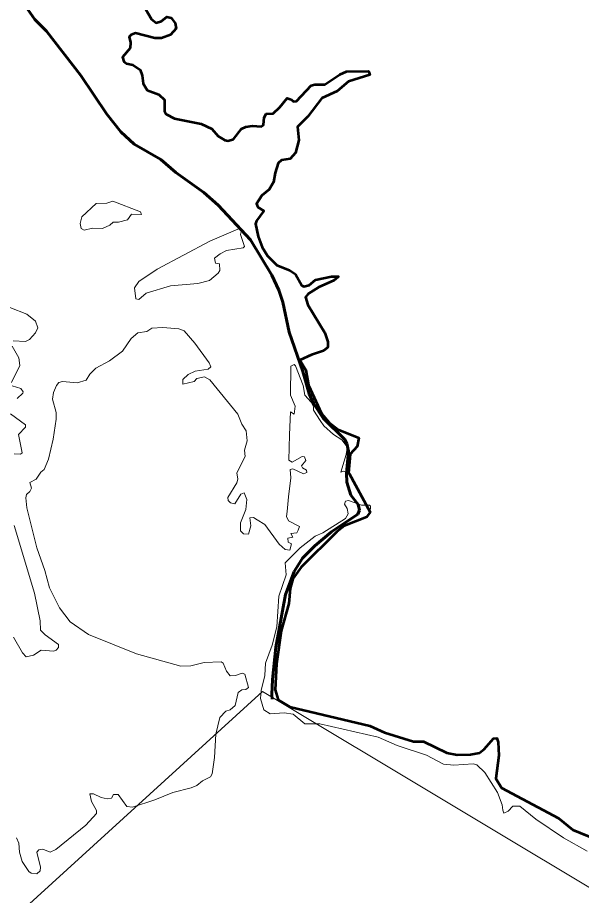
# Model space of a CAD drawing. Extents: x 553962 to 842807, y 8883888 to 9032388.
# Drawn here: x 798827 to 799617, y 9016784 to 9018015 of the extents above; entities that cross this region are included whole.
import ezdxf

# ---------------------------------------------------------------- set-up
doc = ezdxf.new("R2010")
doc.units = 0
doc.header["$LTSCALE"] = 200
doc.linetypes.add('LONG_DASH_SHORT_DASH', pattern=[9.9, 6, -1.2, 1.5, -1.2])
for name, color, linetype, lineweight in [('25', 7, 'Continuous', 13), ('28', 7, 'Continuous', 53), ('7', 7, 'LONG_DASH_SHORT_DASH', 60), ('8', 7, 'Continuous', 13)]:
    doc.layers.add(name, color=color, linetype=linetype, lineweight=lineweight)

msp = doc.modelspace()

# ---------------------------------------------------------------- linework, layer by layer
at = {"layer": '25'}
for points in [[(799002.3, 9018034.1), (799014.8, 9018012.5), (799021.4, 9018007.7), (799028.8, 9018010), (799036.5, 9018015.7), (799042.5, 9018014.4), (799048.1, 9018006.9), (799049.6, 9017999.5), (799041.4, 9017990.5), (799028.8, 9017985.8), (799019.5, 9017986.2), (798992.3, 9017993.2), (798986.4, 9017990.9), (798983.8, 9017987.7), (798985.5, 9017979.7), (798985.1, 9017972)], [(799002.3, 9018034.1), (799014.8, 9018012.5), (799021.4, 9018007.7), (799028.8, 9018010), (799036.5, 9018015.7), (799042.5, 9018014.4), (799048.1, 9018006.9), (799049.6, 9017999.5), (799041.4, 9017990.5), (799028.8, 9017985.8), (799019.5, 9017986.2), (798992.3, 9017993.2), (798986.4, 9017990.9), (798983.8, 9017987.7), (798985.5, 9017979.7), (798985.1, 9017972)], [(798985.1, 9017972), (798974, 9017959.4), (798976.2, 9017953.1), (798979.6, 9017950.5), (798988.9, 9017948.4), (798999.1, 9017941.6), (799001.9, 9017933.7), (799003.2, 9017922.3), (799008.9, 9017913.3), (799025.2, 9017906.8), (799032.9, 9017899.7), (799033.1, 9017883.7), (799035.3, 9017879.5), (799047.1, 9017873.2), (799084.5, 9017865.8), (799099.6, 9017859), (799108.5, 9017848.8), (799117.6, 9017843), (799122.3, 9017842.2), (799129.7, 9017844.3), (799140.8, 9017859), (799146.9, 9017861.9), (799156.3, 9017863), (799168.6, 9017862), (799171.8, 9017864.3), (799172.7, 9017874.7), (799175.6, 9017880), (799185.6, 9017880.4), (799194.7, 9017889.1), (799204.8, 9017901.9), (799210.8, 9017900.2), (799214.1, 9017897.4), (799218.3, 9017897.6), (799238.7, 9017919.5), (799244, 9017921.2), (799258, 9017921), (799279, 9017935.2), (799288.1, 9017939.1), (799318.8, 9017939.8), (799319.9, 9017937.2)], [(798985.1, 9017972), (798974, 9017959.4), (798976.2, 9017953.1), (798979.6, 9017950.5), (798988.9, 9017948.4), (798999.1, 9017941.6), (799001.9, 9017933.7), (799003.2, 9017922.3), (799008.9, 9017913.3), (799025.2, 9017906.8), (799032.9, 9017899.7), (799033.1, 9017883.7), (799035.3, 9017879.5), (799047.1, 9017873.2), (799084.5, 9017865.8), (799099.6, 9017859), (799108.5, 9017848.8), (799117.6, 9017843), (799122.3, 9017842.2), (799129.7, 9017844.3), (799140.8, 9017859), (799146.9, 9017861.9), (799156.3, 9017863), (799168.6, 9017862), (799171.8, 9017864.3), (799172.7, 9017874.7), (799175.6, 9017880), (799185.6, 9017880.4), (799194.7, 9017889.1), (799204.8, 9017901.9), (799210.8, 9017900.2), (799214.1, 9017897.4), (799218.3, 9017897.6), (799238.7, 9017919.5), (799244, 9017921.2), (799258, 9017921), (799279, 9017935.2), (799288.1, 9017939.1), (799318.8, 9017939.8), (799319.9, 9017937.2)], [(799319.9, 9017937.2), (799320.9, 9017934.7), (799291.2, 9017925.2), (799275.3, 9017911.9), (799253.6, 9017902.1), (799233.8, 9017876.2), (799219.4, 9017861.5), (799221.3, 9017842.8), (799216.8, 9017825), (799209.4, 9017816.7), (799196.9, 9017814.8), (799192.4, 9017810.5), (799188, 9017797), (799186, 9017784.2), (799179.7, 9017774), (799169.7, 9017765.3), (799162, 9017753.8), (799163.8, 9017748.9), (799172.4, 9017744), (799161.8, 9017729.8), (799160.6, 9017725.5), (799164.2, 9017707.7), (799170.1, 9017692.8), (799177.5, 9017680.8), (799190.7, 9017667.8), (799208.5, 9017660.8), (799216.6, 9017655.2), (799225.8, 9017639.1), (799228.2, 9017637.8), (799235.7, 9017639.5), (799244.9, 9017647.2), (799267, 9017651.7), (799277.1, 9017651.9), (799277.1, 9017651.9), (799276.2, 9017651.1)], [(799319.9, 9017937.2), (799320.9, 9017934.7), (799291.2, 9017925.2), (799275.3, 9017911.9), (799253.6, 9017902.1), (799233.8, 9017876.2), (799219.4, 9017861.5), (799221.3, 9017842.8), (799216.8, 9017825), (799209.4, 9017816.7), (799196.9, 9017814.8), (799192.4, 9017810.5), (799188, 9017797), (799186, 9017784.2), (799179.7, 9017774), (799169.7, 9017765.3), (799162, 9017753.8), (799163.8, 9017748.9), (799172.4, 9017744), (799161.8, 9017729.8), (799160.6, 9017725.5), (799164.2, 9017707.7), (799170.1, 9017692.8), (799177.5, 9017680.8), (799190.7, 9017667.8), (799208.5, 9017660.8), (799216.6, 9017655.2), (799225.8, 9017639.1), (799228.2, 9017637.8), (799235.7, 9017639.5), (799244.9, 9017647.2), (799267, 9017651.7), (799277.1, 9017651.9), (799277.1, 9017651.9), (799276.2, 9017651.1)], [(799276.2, 9017651.1), (799270.5, 9017646.1), (799249.6, 9017636.8), (799234.5, 9017627.6), (799230.5, 9017623), (799234.1, 9017612.1), (799257.6, 9017573), (799262.2, 9017560.4), (799261.9, 9017552.6), (799261.1, 9017551.9)], [(799276.2, 9017651.1), (799270.5, 9017646.1), (799249.6, 9017636.8), (799234.5, 9017627.6), (799230.5, 9017623), (799234.1, 9017612.1), (799257.6, 9017573), (799262.2, 9017560.4), (799261.9, 9017552.6), (799261.1, 9017551.9)], [(798821.1, 9017561.8), (798838.5, 9017560.9), (798844.1, 9017563.3), (798852.3, 9017572.6), (798855.5, 9017579.8), (798852.3, 9017589.2), (798840.2, 9017598.9), (798816.4, 9017608.5)], [(798821.1, 9017561.8), (798838.5, 9017560.9), (798844.1, 9017563.3), (798852.3, 9017572.6), (798855.5, 9017579.8), (798852.3, 9017589.2), (798840.2, 9017598.9), (798816.4, 9017608.5)], [(799162.9, 9017310.7), (799157.6, 9017314.1), (799152.5, 9017313.2), (799154, 9017302.4), (799150.7, 9017290.3), (799143.8, 9017291), (799139.5, 9017295.4), (799139.5, 9017306.2), (799147, 9017325), (799148.4, 9017339), (799144.8, 9017348.3), (799139.9, 9017346.8), (799131.8, 9017333.2), (799125.7, 9017334.3), (799122.5, 9017337.5), (799121.9, 9017342.1), (799134.6, 9017362.3), (799136.1, 9017367.7), (799134.6, 9017376.4), (799146.1, 9017399.4), (799145.2, 9017408.2), (799148.9, 9017421.4), (799147.4, 9017435.3), (799141.6, 9017444.7), (799136.1, 9017458.8), (799096.4, 9017507), (799089, 9017511), (799078.6, 9017508.9), (799074.7, 9017504.7), (799059, 9017500.8), (799059, 9017507.4), (799066.2, 9017514.4), (799076, 9017519), (799094.2, 9017522), (799098.1, 9017525), (799095.5, 9017530.8), (799075.8, 9017558.2), (799060.5, 9017575.6), (799053, 9017578.6), (799030.6, 9017580.5), (799015.5, 9017579.2), (799008.5, 9017574.5), (798995.7, 9017573), (798986.6, 9017565), (798974.2, 9017547.3), (798955.8, 9017533.6), (798936.7, 9017523.5), (798928.6, 9017514.9), (798923.5, 9017506.6), (798910.7, 9017502.7), (798910.7, 9017502.7), (798889.9, 9017504.4), (798885, 9017503.2), (798881.5, 9017498.8), (798877.6, 9017489.3), (798876.3, 9017480), (798881.4, 9017461.3), (798881.4, 9017452), (798877.2, 9017423.9), (798870.3, 9017395.7), (798864.4, 9017381.2), (798859.7, 9017377.6), (798853.4, 9017367.6), (798844.5, 9017362.8), (798846.8, 9017355.1), (798844.5, 9017350.2), (798839.8, 9017346.1), (798838.7, 9017341.5), (798840, 9017327.5), (798854, 9017271.4), (798865.2, 9017239.5), (798871.9, 9017215.3), (798885.7, 9017187.3), (798900.8, 9017167.5), (798926.5, 9017149.7), (798994, 9017122.7), (799056, 9017105.5), (799070.1, 9017105.9), (799088.8, 9017110.4), (799112.3, 9017111.4), (799115.3, 9017109.7), (799119.8, 9017098.5), (799125.1, 9017091.9), (799132.5, 9017092.3), (799141.8, 9017095.5), (799145.5, 9017094.2), (799150.6, 9017075.4), (799146.9, 9017072.8), (799141.4, 9017072.1), (799136.3, 9017068.3), (799132.3, 9017050.1), (799124.9, 9017044.1), (799119.1, 9017042.2), (799110.8, 9017033.5), (799104.9, 9017010.1), (799103.2, 9016977.4), (799099.8, 9016954.5), (799097.6, 9016950.4), (799086.2, 9016944.5), (799078.5, 9016938.3), (799070.5, 9016934.7)], [(799162.9, 9017310.7), (799157.6, 9017314.1), (799152.5, 9017313.2), (799154, 9017302.4), (799150.7, 9017290.3), (799143.8, 9017291), (799139.5, 9017295.4), (799139.5, 9017306.2), (799147, 9017325), (799148.4, 9017339), (799144.8, 9017348.3), (799139.9, 9017346.8), (799131.8, 9017333.2), (799125.7, 9017334.3), (799122.5, 9017337.5), (799121.9, 9017342.1), (799134.6, 9017362.3), (799136.1, 9017367.7), (799134.6, 9017376.4), (799146.1, 9017399.4), (799145.2, 9017408.2), (799148.9, 9017421.4), (799147.4, 9017435.3), (799141.6, 9017444.7), (799136.1, 9017458.8), (799096.4, 9017507), (799089, 9017511), (799078.6, 9017508.9), (799074.7, 9017504.7), (799059, 9017500.8), (799059, 9017507.4), (799066.2, 9017514.4), (799076, 9017519), (799094.2, 9017522), (799098.1, 9017525), (799095.5, 9017530.8), (799075.8, 9017558.2), (799060.5, 9017575.6), (799053, 9017578.6), (799030.6, 9017580.5), (799015.5, 9017579.2), (799008.5, 9017574.5), (798995.7, 9017573), (798986.6, 9017565), (798974.2, 9017547.3), (798955.8, 9017533.6), (798936.7, 9017523.5), (798928.6, 9017514.9), (798923.5, 9017506.6), (798910.7, 9017502.7), (798910.7, 9017502.7), (798889.9, 9017504.4), (798885, 9017503.2), (798881.5, 9017498.8), (798877.6, 9017489.3), (798876.3, 9017480), (798881.4, 9017461.3), (798881.4, 9017452), (798877.2, 9017423.9), (798870.3, 9017395.7), (798864.4, 9017381.2), (798859.7, 9017377.6), (798853.4, 9017367.6), (798844.5, 9017362.8), (798846.8, 9017355.1), (798844.5, 9017350.2), (798839.8, 9017346.1), (798838.7, 9017341.5), (798840, 9017327.5), (798854, 9017271.4), (798865.2, 9017239.5), (798871.9, 9017215.3), (798885.7, 9017187.3), (798900.8, 9017167.5), (798926.5, 9017149.7), (798994, 9017122.7), (799056, 9017105.5), (799070.1, 9017105.9), (799088.8, 9017110.4), (799112.3, 9017111.4), (799115.3, 9017109.7), (799119.8, 9017098.5), (799125.1, 9017091.9), (799132.5, 9017092.3), (799141.8, 9017095.5), (799145.5, 9017094.2), (799150.6, 9017075.4), (799146.9, 9017072.8), (799141.4, 9017072.1), (799136.3, 9017068.3), (799132.3, 9017050.1), (799124.9, 9017044.1), (799119.1, 9017042.2), (799110.8, 9017033.5), (799104.9, 9017010.1), (799103.2, 9016977.4), (799099.8, 9016954.5), (799097.6, 9016950.4), (799086.2, 9016944.5), (799078.5, 9016938.3), (799070.5, 9016934.7)], [(798818.6, 9017503.3), (798830.4, 9017526.8), (798828.7, 9017537.8), (798819.8, 9017554.3)], [(798818.6, 9017503.3), (798830.4, 9017526.8), (798828.7, 9017537.8), (798819.8, 9017554.3)], [(799261.1, 9017551.9), (799256.1, 9017547.8), (799239, 9017542), (799223, 9017534.6), (799231.3, 9017520.3), (799235.1, 9017499.6), (799253.3, 9017459.8), (799253.3, 9017459.8), (799264, 9017447.1), (799276.7, 9017437.1), (799305.4, 9017425.7)], [(799261.1, 9017551.9), (799256.1, 9017547.8), (799239, 9017542), (799223, 9017534.6), (799231.3, 9017520.3), (799235.1, 9017499.6), (799253.3, 9017459.8), (799253.3, 9017459.8), (799264, 9017447.1), (799276.7, 9017437.1), (799305.4, 9017425.7)], [(799251.4, 9017450), (799242.1, 9017464.5), (799242.1, 9017469), (799238.7, 9017475.7), (799229.8, 9017485.6), (799227.5, 9017499.1), (799216.8, 9017526.4), (799214.8, 9017528.4), (799210.3, 9017525.9), (799209.6, 9017485.2), (799216, 9017469.8), (799214.7, 9017458.7), (799209.6, 9017462.2), (799208.5, 9017429.7)], [(799251.4, 9017450), (799242.1, 9017464.5), (799242.1, 9017469), (799238.7, 9017475.7), (799229.8, 9017485.6), (799227.5, 9017499.1), (799216.8, 9017526.4), (799214.8, 9017528.4), (799210.3, 9017525.9), (799209.6, 9017485.2), (799216, 9017469.8), (799214.7, 9017458.7), (799209.6, 9017462.2), (799208.5, 9017429.7)], [(798826.8, 9017480.7), (798834.6, 9017488), (798835.1, 9017490.1), (798831.5, 9017494.6), (798819.8, 9017498.5)], [(798826.8, 9017480.7), (798834.6, 9017488), (798835.1, 9017490.1), (798831.5, 9017494.6), (798819.8, 9017498.5)], [(798822.4, 9017403.1), (798831.3, 9017402.7), (798833.8, 9017404.4), (798828.3, 9017430.1), (798838.4, 9017440.6), (798838.5, 9017443.7), (798817.1, 9017459.4)], [(798822.4, 9017403.1), (798831.3, 9017402.7), (798833.8, 9017404.4), (798828.3, 9017430.1), (798838.4, 9017440.6), (798838.5, 9017443.7), (798817.1, 9017459.4)], [(799288.6, 9017408.2), (799289, 9017412.9), (799281.6, 9017422.6), (799269.8, 9017430.5), (799256.3, 9017442.2), (799251.4, 9017450)], [(799288.6, 9017408.2), (799289, 9017412.9), (799281.6, 9017422.6), (799269.8, 9017430.5), (799256.3, 9017442.2), (799251.4, 9017450)], [(799208.5, 9017429.7), (799207.3, 9017394.4), (799212, 9017391.6), (799226.2, 9017399.3), (799229.4, 9017398.9), (799231.3, 9017393.6)], [(799208.5, 9017429.7), (799207.3, 9017394.4), (799212, 9017391.6), (799226.2, 9017399.3), (799229.4, 9017398.9), (799231.3, 9017393.6)], [(799305.4, 9017425.7), (799305.5, 9017425.7), (799303.3, 9017413.3), (799293.3, 9017402.9), (799291.2, 9017376.1), (799290.7, 9017376.3)], [(799305.4, 9017425.7), (799305.5, 9017425.7), (799303.3, 9017413.3), (799293.3, 9017402.9), (799291.2, 9017376.1), (799290.7, 9017376.3)], [(799280.3, 9017377.6), (799280.1, 9017377.6), (799287.9, 9017402), (799288.6, 9017408.2)], [(799280.3, 9017377.6), (799280.1, 9017377.6), (799287.9, 9017402), (799288.6, 9017408.2)], [(799231.3, 9017393.6), (799231.3, 9017393.6), (799224.9, 9017386.1), (799226.6, 9017383.4), (799232.3, 9017380.4), (799232.6, 9017377), (799227.7, 9017375.3), (799212.8, 9017382.1), (799209.4, 9017381), (799210, 9017369.6), (799207.1, 9017342.8), (799204.9, 9017322.2)], [(799231.3, 9017393.6), (799231.3, 9017393.6), (799224.9, 9017386.1), (799226.6, 9017383.4), (799232.3, 9017380.4), (799232.6, 9017377), (799227.7, 9017375.3), (799212.8, 9017382.1), (799209.4, 9017381), (799210, 9017369.6), (799207.1, 9017342.8), (799204.9, 9017322.2)], [(799290.7, 9017376.3), (799284.2, 9017379), (799280.3, 9017377.6), (799280.3, 9017378.1), (799280.3, 9017377.6)], [(799290.7, 9017376.3), (799284.2, 9017379), (799280.3, 9017377.6), (799280.3, 9017378.1), (799280.3, 9017377.6)], [(799189.9, 9017108.6), (799196.8, 9017155.1), (799207.3, 9017193.5), (799209, 9017214.5), (799212.8, 9017227.9), (799224.8, 9017244.4), (799274.5, 9017293.8), (799285.5, 9017302.1), (799316.2, 9017314.2), (799321.3, 9017321.4), (799322, 9017329.6), (799320.6, 9017331.1), (799309.2, 9017331.3), (799291.2, 9017337.7), (799287, 9017336.9), (799285.6, 9017332.7), (799289, 9017326.5), (799290.5, 9017319.2), (799286.7, 9017312.4), (799254.9, 9017292.2), (799244.3, 9017287.7), (799223.2, 9017271.3), (799202.4, 9017250.4), (799203.8, 9017233.7), (799193.5, 9017203.5), (799190.5, 9017160.8), (799184.2, 9017134.9), (799174.5, 9017109.6), (799173.6, 9017092.4), (799168.7, 9017071.4), (799167.7, 9017059.9), (799172.5, 9017044), (799181.3, 9017038.7), (799200.6, 9017040.2), (799213.5, 9017038.3), (799229.9, 9017024.6), (799250.8, 9017024.8), (799332.4, 9017005.8), (799359, 9016994.1), (799400.2, 9016980.7), (799423.9, 9016967.8), (799438.8, 9016966.8), (799465.8, 9016968.5), (799470.8, 9016967.2), (799482.2, 9016956.2), (799499.6, 9016928.5), (799506.4, 9016910.9), (799507.5, 9016903.4), (799508.9, 9016899.4), (799514.9, 9016902), (799521.5, 9016909.3), (799531.2, 9016909), (799553.7, 9016890.9), (799592.2, 9016864.7), (799625.6, 9016845.8)], [(799204.9, 9017322.2), (799204.1, 9017315.2), (799207.1, 9017309.2), (799222.4, 9017301.3), (799220.2, 9017296)], [(799204.9, 9017322.2), (799204.1, 9017315.2), (799207.1, 9017309.2), (799222.4, 9017301.3), (799220.2, 9017296)], [(799220.2, 9017296), (799218.7, 9017292.4), (799210.2, 9017291.5), (799213, 9017286.2), (799205.8, 9017285), (799206.6, 9017279.5), (799211.3, 9017277.1), (799208.7, 9017268.2), (799202.2, 9017268.8), (799193.9, 9017276.5), (799173.6, 9017304), (799162.9, 9017310.7)], [(799220.2, 9017296), (799218.7, 9017292.4), (799210.2, 9017291.5), (799213, 9017286.2), (799205.8, 9017285), (799206.6, 9017279.5), (799211.3, 9017277.1), (799208.7, 9017268.2), (799202.2, 9017268.8), (799193.9, 9017276.5), (799173.6, 9017304), (799162.9, 9017310.7)], [(798821.5, 9017146.1), (798834.1, 9017124.2), (798839.4, 9017118.7), (798849.3, 9017120.8), (798860.2, 9017127.8), (798877.6, 9017126.3), (798881.2, 9017127.8), (798884.4, 9017131.6), (798884.6, 9017135.9), (798865.7, 9017149.5), (798859.5, 9017155.7), (798858.7, 9017169), (798851, 9017207.7), (798822.2, 9017302.9)], [(798821.5, 9017146.1), (798834.1, 9017124.2), (798839.4, 9017118.7), (798849.3, 9017120.8), (798860.2, 9017127.8), (798877.6, 9017126.3), (798881.2, 9017127.8), (798884.4, 9017131.6), (798884.6, 9017135.9), (798865.7, 9017149.5), (798859.5, 9017155.7), (798858.7, 9017169), (798851, 9017207.7), (798822.2, 9017302.9)], [(799638.4, 9016862.5), (799605.2, 9016875.8), (799585.2, 9016892.1), (799505.4, 9016935), (799497.6, 9016947.7), (799501.8, 9016980.3), (799500.7, 9016999), (799499.1, 9017004.3), (799494.2, 9017004.1), (799481.2, 9016989), (799474.4, 9016984.1), (799462.1, 9016981.4), (799443.3, 9016981.2), (799428.7, 9016984.1), (799396, 9016999.6), (799382, 9016999.8), (799341.4, 9017012.3), (799320.9, 9017021.7), (799208.7, 9017048.3), (799192.4, 9017058.2), (799188.2, 9017072.3), (799189.9, 9017108.6)], [(799070.5, 9016934.7), (799044.9, 9016928.5), (799019.5, 9016917.9), (798988.2, 9016907.5), (798980.4, 9016908.6), (798968.1, 9016925.3), (798961.5, 9016925.3), (798959, 9016920.5), (798952.8, 9016919.4), (798944.3, 9016921.1), (798933.7, 9016926.4), (798928.4, 9016926.4), (798930.9, 9016915.8), (798938, 9016903), (798937.9, 9016898.7), (798922.7, 9016882.5), (798880.6, 9016848.5), (798872.8, 9016844.6), (798862.5, 9016848.9), (798857, 9016847.8), (798854.2, 9016844.8), (798859.3, 9016823.6), (798858.7, 9016818.3), (798854.2, 9016814.1), (798846, 9016815.3), (798842.8, 9016817.5), (798833.6, 9016831.7), (798829.8, 9016844.4), (798828.7, 9016857.2), (798825.5, 9016864.6)], [(799070.5, 9016934.7), (799044.9, 9016928.5), (799019.5, 9016917.9), (798988.2, 9016907.5), (798980.4, 9016908.6), (798968.1, 9016925.3), (798961.5, 9016925.3), (798959, 9016920.5), (798952.8, 9016919.4), (798944.3, 9016921.1), (798933.7, 9016926.4), (798928.4, 9016926.4), (798930.9, 9016915.8), (798938, 9016903), (798937.9, 9016898.7), (798922.7, 9016882.5), (798880.6, 9016848.5), (798872.8, 9016844.6), (798862.5, 9016848.9), (798857, 9016847.8), (798854.2, 9016844.8), (798859.3, 9016823.6), (798858.7, 9016818.3), (798854.2, 9016814.1), (798846, 9016815.3), (798842.8, 9016817.5), (798833.6, 9016831.7), (798829.8, 9016844.4), (798828.7, 9016857.2), (798825.5, 9016864.6)]]:
    msp.add_lwpolyline(points, dxfattribs=at)
for points in [[(798960.9, 9017757.4), (798952.4, 9017754.7), (798937.1, 9017754.1), (798917.3, 9017735.3), (798914.8, 9017726.1), (798916.1, 9017719.2), (798920.7, 9017716.6), (798932, 9017719.6), (798946.4, 9017719), (798956.6, 9017723.7), (798961.1, 9017727.9), (798968.5, 9017727.9), (798981, 9017731.3), (798986.8, 9017739.4), (799001, 9017738.7), (798999.5, 9017742.4)], [(798960.9, 9017757.4), (798952.4, 9017754.7), (798937.1, 9017754.1), (798917.3, 9017735.3), (798914.8, 9017726.1), (798916.1, 9017719.2), (798920.7, 9017716.6), (798932, 9017719.6), (798946.4, 9017719), (798956.6, 9017723.7), (798961.1, 9017727.9), (798968.5, 9017727.9), (798981, 9017731.3), (798986.8, 9017739.4), (799001, 9017738.7), (798999.5, 9017742.4)], [(798997, 9017644.9), (798991, 9017635.9), (798992.9, 9017620.4), (798997.2, 9017619.4), (799007.6, 9017628.5), (799041.6, 9017638.7), (799079.8, 9017642.1), (799096.2, 9017646.1), (799108.5, 9017656.5), (799110.6, 9017660.1), (799110.2, 9017669.7), (799104.5, 9017670.6), (799103.2, 9017677.4), (799111.1, 9017683.7), (799120.2, 9017688.4), (799143.5, 9017691.8), (799145, 9017693.9), (799139.8, 9017710.5), (799140.8, 9017716.2), (799139.1, 9017719.8), (799096.6, 9017701.3), (799022.7, 9017662.1)], [(798997, 9017644.9), (798991, 9017635.9), (798992.9, 9017620.4), (798997.2, 9017619.4), (799007.6, 9017628.5), (799041.6, 9017638.7), (799079.8, 9017642.1), (799096.2, 9017646.1), (799108.5, 9017656.5), (799110.6, 9017660.1), (799110.2, 9017669.7), (799104.5, 9017670.6), (799103.2, 9017677.4), (799111.1, 9017683.7), (799120.2, 9017688.4), (799143.5, 9017691.8), (799145, 9017693.9), (799139.8, 9017710.5), (799140.8, 9017716.2), (799139.1, 9017719.8), (799096.6, 9017701.3), (799022.7, 9017662.1)]]:
    msp.add_lwpolyline(points, close=True, dxfattribs=at)
at = {"layer": '28'}
for points in [[(799002.3, 9018034.1), (799014.8, 9018012.5), (799021.4, 9018007.7), (799028.8, 9018010), (799036.5, 9018015.7), (799042.5, 9018014.4), (799048.1, 9018006.9), (799049.6, 9017999.5), (799041.4, 9017990.5), (799028.8, 9017985.8), (799019.5, 9017986.2), (798992.3, 9017993.2), (798986.4, 9017990.9), (798983.8, 9017987.7), (798985.5, 9017979.7), (798985.1, 9017972)], [(798985.1, 9017972), (798974, 9017959.4), (798976.2, 9017953.1), (798979.6, 9017950.5), (798988.9, 9017948.4), (798999.1, 9017941.6), (799001.9, 9017933.7), (799003.2, 9017922.3), (799008.9, 9017913.3), (799025.2, 9017906.8), (799032.9, 9017899.7), (799033.1, 9017883.7), (799035.3, 9017879.5), (799047.1, 9017873.2), (799084.5, 9017865.8), (799099.6, 9017859), (799108.5, 9017848.8), (799117.6, 9017843), (799122.3, 9017842.2), (799129.7, 9017844.3), (799140.8, 9017859), (799146.9, 9017861.9), (799156.3, 9017863), (799168.6, 9017862), (799171.8, 9017864.3), (799172.7, 9017874.7), (799175.6, 9017880), (799185.6, 9017880.4), (799194.7, 9017889.1), (799204.8, 9017901.9), (799210.8, 9017900.2), (799214.1, 9017897.4), (799218.3, 9017897.6), (799238.7, 9017919.5), (799244, 9017921.2), (799258, 9017921), (799279, 9017935.2), (799288.1, 9017939.1), (799318.8, 9017939.8), (799319.9, 9017937.2)], [(799319.9, 9017937.2), (799320.9, 9017934.7), (799291.2, 9017925.2), (799275.3, 9017911.9), (799253.6, 9017902.1), (799233.8, 9017876.2), (799219.4, 9017861.5), (799221.3, 9017842.8), (799216.8, 9017825), (799209.4, 9017816.7), (799196.9, 9017814.8), (799192.4, 9017810.5), (799188, 9017797), (799186, 9017784.2), (799179.7, 9017774), (799169.7, 9017765.3), (799162, 9017753.8), (799163.8, 9017748.9), (799172.4, 9017744), (799161.8, 9017729.8), (799160.6, 9017725.5), (799164.2, 9017707.7), (799170.1, 9017692.8), (799177.5, 9017680.8), (799190.7, 9017667.8), (799208.5, 9017660.8), (799216.6, 9017655.2), (799225.8, 9017639.1), (799228.2, 9017637.8), (799235.7, 9017639.5), (799244.9, 9017647.2), (799267, 9017651.7), (799277.1, 9017651.9), (799277.1, 9017651.9), (799276.2, 9017651.1)], [(799276.2, 9017651.1), (799270.5, 9017646.1), (799249.6, 9017636.8), (799234.5, 9017627.6), (799230.5, 9017623), (799234.1, 9017612.1), (799257.6, 9017573), (799262.2, 9017560.4), (799261.9, 9017552.6), (799261.1, 9017551.9)], [(799261.1, 9017551.9), (799256.1, 9017547.8), (799239, 9017542), (799223, 9017534.6), (799231.3, 9017520.3), (799235.1, 9017499.6), (799253.3, 9017459.8), (799253.3, 9017459.8), (799264, 9017447.1), (799276.7, 9017437.1), (799305.4, 9017425.7)], [(799305.4, 9017425.7), (799305.5, 9017425.7), (799303.3, 9017413.3), (799293.3, 9017402.9), (799291.2, 9017376.1), (799290.5, 9017377)], [(799290.5, 9017377), (799291.8, 9017375.4), (799321.3, 9017321.4), (799316.2, 9017314.2), (799285.5, 9017302.1), (799274.5, 9017293.8), (799224.8, 9017244.4), (799212.8, 9017227.9), (799209, 9017214.5), (799207.3, 9017193.5), (799196.8, 9017155.1), (799189.9, 9017108.6)], [(799189.9, 9017108.6), (799188.2, 9017072.3), (799192.4, 9017058.2), (799208.7, 9017048.3), (799320.9, 9017021.7), (799341.4, 9017012.3), (799382, 9016999.8), (799396, 9016999.6), (799428.7, 9016984.1), (799443.3, 9016981.2), (799462.1, 9016981.4), (799474.4, 9016984.1), (799481.2, 9016989), (799494.2, 9017004.1), (799499.1, 9017004.3), (799500.7, 9016999), (799501.8, 9016980.3), (799497.6, 9016947.7), (799505.4, 9016935), (799585.2, 9016892.1), (799605.2, 9016875.8), (799638.4, 9016862.5)]]:
    msp.add_lwpolyline(points, dxfattribs=at)
at = {"layer": '7'}
msp.add_lwpolyline([(798841.4, 9018026), (798851.4, 9018012.4), (798867.8, 9017995.6), (798915.6, 9017933.7), (798952.3, 9017879.2), (798971.8, 9017854.6), (798990.8, 9017837.6), (799028, 9017815.9), (799049.2, 9017797.8), (799088.3, 9017769.7), (799108.2, 9017751.7), (799153.8, 9017703.1), (799183.4, 9017653.6), (799193.2, 9017632.7), (799198.8, 9017615.6), (799207.7, 9017573.9), (799227.1, 9017518.6), (799236, 9017487.5), (799241.8, 9017473.7), (799255.4, 9017453), (799285.2, 9017423.5), (799288.5, 9017417.5), (799291.1, 9017407), (799288.1, 9017376), (799288.7, 9017363.4), (799294.1, 9017345.3), (799304.7, 9017331.9), (799306.4, 9017324.1), (799304.2, 9017318.5), (799267.1, 9017293.6), (799243.9, 9017274.3), (799226.4, 9017256.7), (799214.8, 9017238), (799202.9, 9017205.8), (799189.3, 9017132.3), (799184.5, 9017086.8), (799183.4, 9017065.6), (799184.2, 9017059.3)], dxfattribs=at)
at = {"layer": '8'}
msp.add_lwpolyline([(804625.4, 9014595.8), (803750.6, 9014473.3), (802573.6, 9015450.5), (801697.7, 9015565.4), (800316.5, 9016807.2), (799695.4, 9016754.7), (799170.5, 9017069.8), (798680.5, 9016623.4), (798540.6, 9016781), (798334.3, 9016747), (798588.4, 9017146.4), (798720.6, 9018160.8), (799528.9, 9018579), (800064.8, 9019630.5), (801540.4, 9020111), (803188, 9022060.7), (803271.6, 9022924.2)], dxfattribs=at)

doc.saveas('drawing.dxf')
